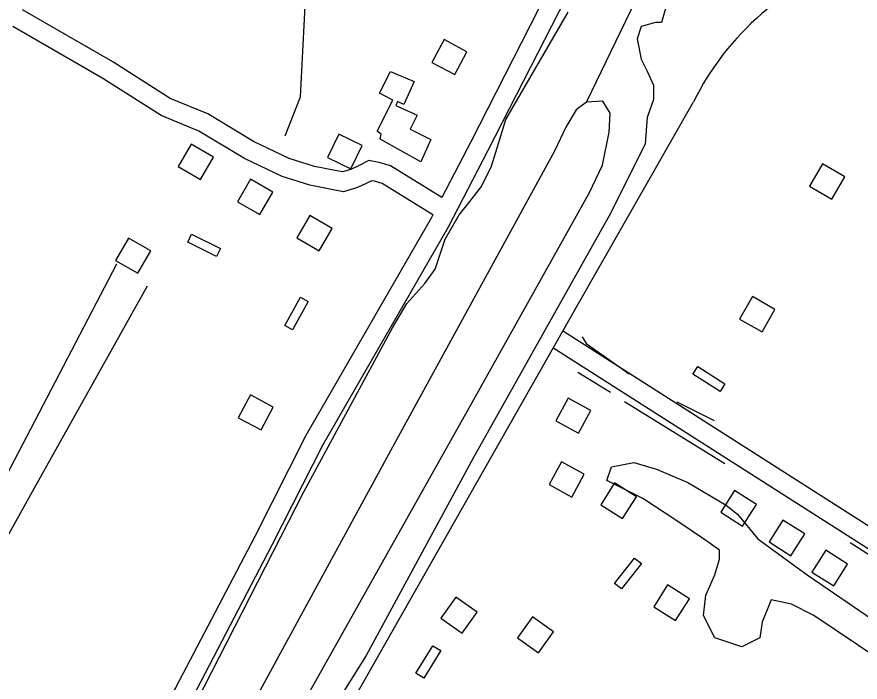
# Model space of a CAD drawing. Extents: x 3263578 to 3301413, y 764927 to 798602.
# Drawn here: x 3278134 to 3279439, y 779616 to 780646 of the extents above; entities that cross this region are included whole.
import ezdxf

# ---------------------------------------------------------------- set-up
doc = ezdxf.new("R2010")
doc.units = 0
for name, color, linetype in [('V-BLDG-OTLN', 7, 'Continuous'), ('V-ROAD-CNTR', 7, 'Continuous'), ('V-SITE-VEGE', 7, 'Continuous'), ('V-TOPO-SHOR', 7, 'Continuous')]:
    doc.layers.add(name, color=color, linetype=linetype)

msp = doc.modelspace()

# ---------------------------------------------------------------- linework, layer by layer
at = {"layer": 'V-BLDG-OTLN'}
for points in [[(3278811.5, 780556.6), (3278830.2, 780591.9), (3278794.9, 780610.7), (3278776.1, 780575.3)], [(3278758.8, 780421.4), (3278696.2, 780456.4), (3278697.6, 780464), (3278691.3, 780468.7), (3278715.6, 780516.7), (3278695.2, 780527.6), (3278712.1, 780561.4), (3278748.5, 780545.7), (3278732.8, 780510.2), (3278722.7, 780515), (3278720.5, 780508.7), (3278753.2, 780493.5), (3278742.7, 780472.1), (3278774.5, 780456.1)], [(3278614.5, 780428.1), (3278650.5, 780410.6), (3278667.9, 780446.6), (3278632, 780464.1)], [(3278418, 780394.1), (3278438.1, 780428.7), (3278403.5, 780448.8), (3278383.4, 780414.2)], [(3279380.8, 780418.4), (3279360.9, 780383.7), (3279395.5, 780363.8), (3279415.5, 780398.4)], [(3278509.6, 780339.6), (3278529.7, 780374.2), (3278495.1, 780394.3), (3278475, 780359.7)], [(3278601.4, 780283.5), (3278621.5, 780318.1), (3278586.9, 780338.2), (3278566.8, 780303.6)], [(3278404.1, 780309.5), (3278449, 780287.4), (3278442.8, 780274.9), (3278398, 780296.9)], [(3278320.9, 780248.8), (3278340.9, 780283.4), (3278306.3, 780303.4), (3278286.3, 780268.8)], [(3278548.3, 780168.2), (3278572.5, 780211.9), (3278584.7, 780205.2), (3278560.5, 780161.4)], [(3279272.6, 780212.7), (3279252.6, 780178), (3279287.3, 780158), (3279307.2, 780192.7)], [(3279187.7, 780104.3), (3279229.8, 780077.4), (3279222.3, 780065.6), (3279180.1, 780092.5)], [(3278511.8, 780006.3), (3278530.5, 780041.7), (3278495.2, 780060.4), (3278476.4, 780025.1)], [(3278987.1, 780055.6), (3278967.9, 780020.4), (3279003, 780001.3), (3279022.2, 780036.4)], [(3278976.8, 779956.6), (3278957.7, 779921.5), (3278992.8, 779902.3), (3279011.9, 779937.5)], [(3279092.8, 779902.6), (3279059, 779924.1), (3279037.5, 779890.4), (3279071.3, 779868.9)], [(3279278.7, 779890.9), (3279244.9, 779912.4), (3279223.4, 779878.7), (3279257.2, 779857.2)], [(3279353.3, 779845.3), (3279319.6, 779866.7), (3279298.1, 779833), (3279331.8, 779811.5)], [(3279419.7, 779798.5), (3279386, 779819.9), (3279364.5, 779786.2), (3279398.2, 779764.7)], [(3279058.8, 779768.7), (3279089.8, 779807.9), (3279100.8, 779799.2), (3279069.8, 779760)], [(3279174.8, 779744.7), (3279141.1, 779766.2), (3279119.6, 779732.4), (3279153.3, 779710.9)], [(3278813.4, 779747.3), (3278790.2, 779714.7), (3278822.8, 779691.6), (3278846, 779724.2)], [(3278931.8, 779716.8), (3278908.7, 779684.2), (3278941.3, 779661), (3278964.4, 779693.6)], [(3278751.5, 779629.4), (3278777.8, 779671.9), (3278789.7, 779664.5), (3278763.4, 779622)]]:
    msp.add_lwpolyline(points, close=True, dxfattribs=at)
at = {"layer": 'V-ROAD-CNTR'}
for points in [[(3279874.3, 782382.4), (3279839.5, 782331.8), (3279803.9, 782282.2), (3279771, 782215), (3279685.4, 782061.8), (3279494.1, 781691.7), (3279468.6, 781639.2), (3279440, 781586.7), (3279360.4, 781435.7), (3279329.4, 781387.3), (3279283.1, 781317.2), (3279248.7, 781272), (3279221.4, 781233.8), (3279204.6, 781203.2), (3279173.5, 781139.2), (3279102, 780990.8), (3279048.1, 780872), (3278967.5, 780710.1), (3278836.2, 780452.6), (3278791.3, 780366.2)], [(3279147, 781015.1), (3279129.2, 780978.1), (3279075.2, 780859.2), (3278994.3, 780696.6), (3278862.8, 780438.9), (3278801.1, 780320), (3278607.1, 779983.3), (3278528.5, 779827.6), (3278405.2, 779592), (3278292, 779403.5), (3278179.5, 779201.4), (3278094.1, 779059.7), (3277988.6, 778894.2), (3277899.5, 778769.5), (3277838, 778689.9), (3277746.2, 778580.7), (3277665.2, 778488.4), (3277429.2, 778210), (3277338.9, 778107), (3277218.7, 777952.5)], [(3278791.3, 780366.2), (3278711.8, 780415.1), (3278694.6, 780420.5), (3278678.6, 780423.3), (3278662.3, 780415.1), (3278650.4, 780409.6), (3278637.8, 780405.9), (3278626.3, 780408.1), (3278594.3, 780414.2), (3278555.3, 780426.7), (3278500, 780452.9), (3278429.1, 780495.5), (3278371.1, 780519.7), (3278282.1, 780576.2), (3278142.2, 780657)], [(3278777.4, 780339.5), (3278699.2, 780387.6), (3278687.4, 780391.3), (3278683.2, 780392), (3278675.4, 780388.1), (3278661, 780381.4), (3278639.2, 780375.1), (3278620.7, 780378.6), (3278586.9, 780385.1), (3278544.3, 780398.7), (3278485.8, 780426.4), (3278415.5, 780468.7), (3278357.1, 780493), (3278266.6, 780550.5), (3278127.2, 780631)], [(3278390.7, 779111.1), (3278597.3, 779487.4), (3279001, 780198.5), (3279181.2, 780514.2)], [(3278777.4, 780339.5), (3278774.8, 780334.4), (3278580.7, 779997.6), (3278501.8, 779841.3), (3278379, 779606.7), (3278266.1, 779418.5), (3278153.5, 779216.4), (3278068.6, 779075.5), (3277963.7, 778911), (3277875.4, 778787.4), (3277814.6, 778708.7), (3277723.5, 778600.2), (3277642.5, 778508), (3277406.5, 778229.6), (3277315.7, 778126.1), (3277195, 777970.9)], [(3278979.7, 780159.4), (3279712.9, 779691.7), (3280161.6, 779414)], [(3278963.6, 780134.1), (3279696.9, 779666.3), (3280145.8, 779388.5)]]:
    msp.add_lwpolyline(points, dxfattribs=at)
msp.add_arc((3279566.7, 780325), 429.4, 107.5522, 153.8576, dxfattribs=at)
at = {"layer": 'V-SITE-VEGE'}
for p, q in [((3279137.7, 780658.8), (3279131.5, 780636.9)), ((3278890.5, 780486.7), (3278987.2, 780653.2)), ((3279122.1, 780636.9), (3279100.2, 780630.7)), ((3279131.5, 780636.9), (3279122.1, 780636.9)), ((3279100.2, 780630.7), (3279093.9, 780611.9)), ((3279093.9, 780611.9), (3279100.2, 780580.6)), ((3279100.2, 780580.6), (3279109.6, 780561.8)), ((3279109.6, 780561.8), (3279119, 780539.9)), ((3279119, 780539.9), (3279119, 780518)), ((3279119, 780518), (3279109.6, 780489.8)), ((3279109.6, 780489.8), (3279106.4, 780449.1)), ((3278874.9, 780436.6), (3278890.5, 780486.7)), ((3279106.4, 780449.1), (3279053.2, 780342.6)), ((3278868.6, 780414.7), (3278874.9, 780436.6)), ((3278853, 780383.3), (3278868.6, 780414.7)), ((3278831.1, 780355.2), (3278853, 780383.3)), ((3278818.5, 780339.5), (3278831.1, 780355.2)), ((3278796.6, 780301.9), (3278818.5, 780339.5)), ((3279053.2, 780342.6), (3278840.4, 779963.8)), ((3278781, 780255), (3278796.6, 780301.9)), ((3278765.3, 780233.1), (3278781, 780255)), ((3278737.2, 780201.8), (3278765.3, 780233.1)), ((3278715.3, 780164.2), (3278737.2, 780201.8)), ((3278577.6, 779910.6), (3278715.3, 780164.2)), ((3278840.4, 779963.8), (3278674.6, 779657)), ((3279054.1, 779949.1), (3279088.9, 779956)), ((3279088.9, 779956), (3279123.8, 779945.6)), ((3279047.1, 779928.1), (3279054.1, 779949.1)), ((3279123.8, 779945.6), (3279172.6, 779924.7)), ((3279102.9, 779900.3), (3279047.1, 779928.1)), ((3279172.6, 779924.7), (3279231.8, 779889.8)), ((3278358.5, 779481.7), (3278577.6, 779910.6)), ((3279155.1, 779865.4), (3279102.9, 779900.3)), ((3279231.8, 779889.8), (3279249.2, 779875.9)), ((3279249.2, 779875.9), (3279280.6, 779837.5)), ((3279196.9, 779837.5), (3279155.1, 779865.4)), ((3279221.3, 779820.1), (3279196.9, 779837.5)), ((3279280.6, 779837.5), (3279357.2, 779781.7)), ((3279221.3, 779806.1), (3279221.3, 779820.1)), ((3279214.4, 779781.7), (3279221.3, 779806.1)), ((3279200.4, 779750.3), (3279214.4, 779781.7)), ((3279357.2, 779781.7), (3279500.1, 779684.1)), ((3279196.9, 779719), (3279200.4, 779750.3)), ((3279301.5, 779743.4), (3279287.5, 779708.5)), ((3279332.8, 779736.4), (3279301.5, 779743.4)), ((3279367.7, 779719), (3279332.8, 779736.4)), ((3279214.4, 779684.1), (3279196.9, 779719)), ((3279636, 779537.7), (3279367.7, 779719)), ((3279287.5, 779708.5), (3279284.1, 779684.1)), ((3279256.2, 779670.2), (3279214.4, 779684.1)), ((3279284.1, 779684.1), (3279256.2, 779670.2)), ((3278674.6, 779657), (3278496.2, 779375.2))]:
    msp.add_line(p, q, dxfattribs=at)
at = {"layer": 'V-TOPO-SHOR'}
for p, q in [((3279052.6, 780064.1), (3279002.2, 780095.2)), ((3279229.9, 779953.9), (3279074.1, 780049.7)), ((3279155.6, 780049.7), (3279213.1, 780020.9)), ((3279534.1, 779759.8), (3279423.9, 779831.6))]:
    msp.add_line(p, q, dxfattribs=at)
for points in [[(3278548.8, 780461.9), (3278572.8, 780521.8), (3278582.4, 780713.4), (3278582.4, 780747), (3278594.4, 780778.1), (3278627.9, 780871.6), (3278654.3, 780948.2), (3278716.6, 781132.7), (3279042.5, 780981.8)], [(3279015.4, 780514), (3279145.9, 780784.2)], [(3278115.7, 778800.7), (3278211.5, 778942.7), (3278284.5, 779050.3), (3278358.8, 779173.9), (3278436.8, 779333.7), (3278831.3, 780035.9), (3279019.5, 780372.7), (3279040.4, 780416.4), (3279050.5, 780467.5), (3279051.9, 780496.9), (3279040.8, 780515.2), (3279015.4, 780514), (3278999.7, 780501.9), (3278983.3, 780475.2), (3278966.7, 780438.7), (3278715, 779979.7), (3278330.3, 779272.2), (3277930.9, 778699.5)], [(3278287.7, 780263), (3277945, 779606.5), (3277640.6, 779048.3), (3277436.9, 778660.2)], [(3277465.7, 778629), (3277707.7, 779074.7), (3278009.7, 779644.9), (3278163, 779920.4), (3278335.6, 780229.5)], [(3279081.3, 780092.8), (3279016.6, 780138.4), (3279009.4, 780150.3)]]:
    msp.add_lwpolyline(points, dxfattribs=at)

doc.saveas('drawing.dxf')
